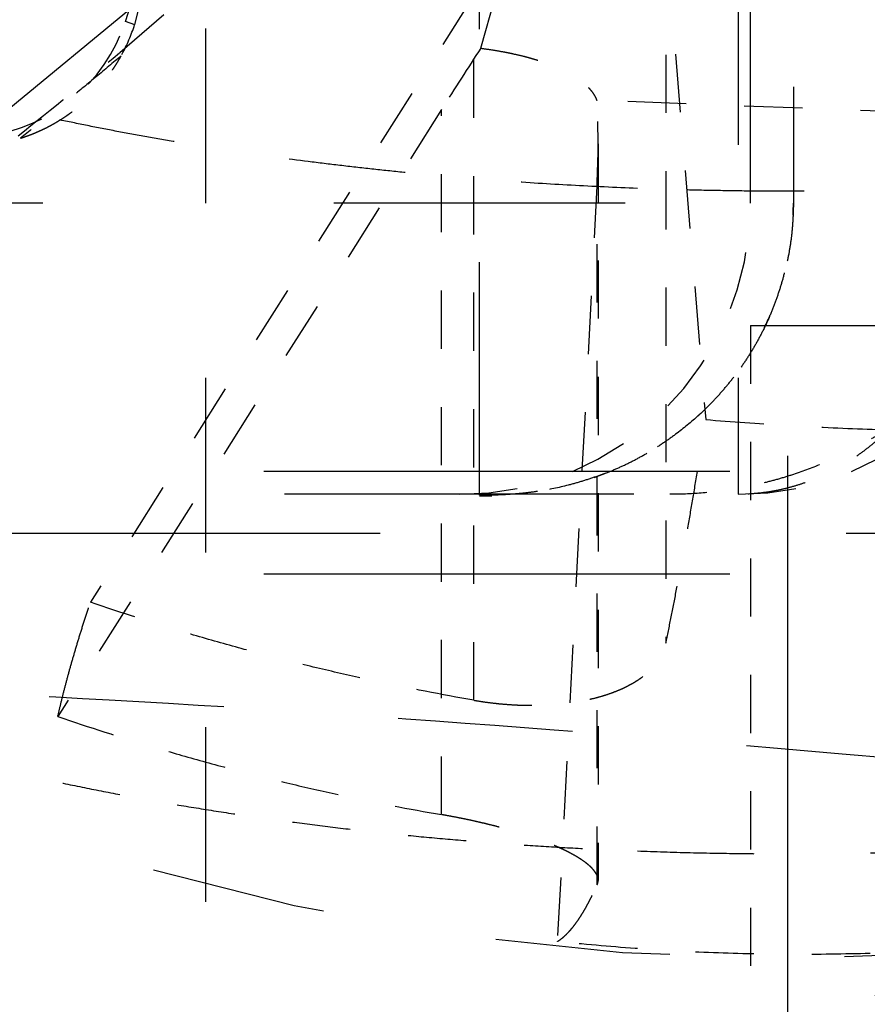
# Model space of a CAD drawing. Header units: millimetres. Extents: x 14186 to 17588, y 1400 to 3805.
# Tile 870 of 1056: x 16311.52 to 16312.97, y 2686.9 to 2688.59. Entities that reach past the tile are written whole.
import ezdxf

# ---------------------------------------------------------------- set-up
doc = ezdxf.new("R2010")
doc.units = ezdxf.units.MM
doc.linetypes.add('HIDDEN', pattern=[0.2, 0.1, -0.1])
for name, color, linetype in [('DEFAULT_2', 8, 'HIDDEN'), ('INTFCLR_159558', 7, 'Continuous'), ('SHELL_64', 7, 'Continuous')]:
    doc.layers.add(name, color=color, linetype=linetype)
doc.layers.add('dim', color=82, linetype='Continuous', lineweight=9)
doc.styles.get("Standard").update_dxf_attribs({"font": 'arial.ttf'})
doc.dimstyles.new('ISO-25', dxfattribs={"dimtxt": 2.5, "dimasz": 2.5, "dimexe": 1.25, "dimexo": 0.625, "dimtad": 1, "dimtxsty": 'Standard', "dimcen": 2.5, "dimadec": 0, "dimazin": 0, "dimtfac": 1, "dimtmove": 0, "dimatfit": 3, "dimfxl": 1, "dimarcsym": 0})

# ---------------------------------------------------------------- blocks, each defined once
blk = doc.blocks.new('*D27')
at = {"layer": 'Defpoints', "color": 0, "transparency": 16777216}
for p in [(17053.8506, 3119.6874), (16297.8248, 2320.6724)]:
    blk.add_point(p, dxfattribs=at)
at = {"layer": 'dim', "color": 0, "linetype": 'Continuous', "lineweight": -2, "transparency": 16777216}
for p, q in [((17253.4695, 3330.6569), (17070.3457, 3137.1204)), ((16297.8248, 2320.6724), (17053.8506, 3119.6874)), ((16281.3297, 2303.2393), (16264.8346, 2285.8063))]:
    blk.add_line(p, q, dxfattribs=at)
at = {"layer": 'dim', "color": 0, "transparency": 16777216}
for points in [[(17067.4402, 3139.8696), (17073.2513, 3134.3712), (17053.8506, 3119.6874)], [(16278.4242, 2305.9885), (16284.2352, 2300.4902), (16297.8248, 2320.6724)]]:
    blk.add_solid(points, dxfattribs=at)
at = {"layer": 'dim', "color": 0, "transparency": 16777216, "insert": (17191.287, 3297.1711), "char_height": 30, "attachment_point": 5, "rotation": 46.5835}
blk.add_mtext('∅1100', dxfattribs=at)
blk = doc.blocks.new('*D28')
at = {"layer": 'Defpoints', "color": 0, "transparency": 16777216}
for p in [(17217.9946, 2998.669), (16133.6809, 2441.6908)]:
    blk.add_point(p, dxfattribs=at)
at = {"layer": 'dim', "color": 0, "linetype": 'Continuous', "lineweight": -2, "transparency": 16777216}
for p, q in [((17380.1399, 3081.958), (17239.3428, 3009.635)), ((16133.6809, 2441.6908), (17217.9946, 2998.669)), ((16112.3326, 2430.7248), (16090.9843, 2419.7589))]:
    blk.add_line(p, q, dxfattribs=at)
at = {"layer": 'dim', "color": 0, "transparency": 16777216}
for points in [[(17237.5152, 3013.193), (17241.1705, 3006.0769), (17217.9946, 2998.669)], [(16110.5049, 2434.2829), (16114.1603, 2427.1668), (16133.6809, 2441.6908)]]:
    blk.add_solid(points, dxfattribs=at)
at = {"layer": 'dim', "color": 0, "transparency": 16777216, "insert": (17310.2934, 3070.985), "char_height": 30, "attachment_point": 5, "rotation": 27.1882}
blk.add_mtext('∅1219', dxfattribs=at)

msp = doc.modelspace()

# ---------------------------------------------------------------- linework, layer by layer
for centre, radius in [((16675.8377, 2720.1799), 609.5), ((16675.8377, 2720.1799), 550), ((16400.8377, 2720.1799), 275)]:
    msp.add_circle(centre, radius)
at = {"layer": 'DEFAULT_2', "color": 8, "linetype": 'HIDDEN', "ltscale": 13}
msp.add_line((16312.8377, 2670.9461), (16312.8377, 2769.4137), dxfattribs=at)
at = {"layer": 'DEFAULT_2', "color": 8, "linetype": 'HIDDEN', "ltscale": 4}
for p, q in [((16312.752, 2695.1799), (16312.752, 2687.7799)), ((16312.7732, 2688.2799), (16312.7732, 2695.1799)), ((16312.3082, 2687.7786), (16312.3082, 2695.0799))]:
    msp.add_line(p, q, dxfattribs=at)
at = {"layer": 'DEFAULT_2', "color": 8, "linetype": 'HIDDEN', "ltscale": 3}
for p, q in [((16312.847, 2695.0799), (16312.847, 2688.2799)), ((16311.8377, 2689.1799), (16311.8377, 2684.1799)), ((16312.7732, 2688.0699), (16316.9932, 2688.0699))]:
    msp.add_line(p, q, dxfattribs=at)
at = {"layer": 'DEFAULT_2', "color": 8, "linetype": 'HIDDEN', "ltscale": 0.1}
msp.add_line((16312.3104, 2688.546), (16312.3678, 2688.7482), dxfattribs=at)
at = {"layer": 'DEFAULT_2', "color": 8, "linetype": 'HIDDEN', "ltscale": 0.6}
msp.add_line((16312.6281, 2688.7349), (16312.6965, 2687.9082), dxfattribs=at)
at = {"layer": 'DEFAULT_2', "color": 8, "linetype": 'HIDDEN', "ltscale": 0.9}
for p, q in [((16312.6281, 2688.7349), (16312.6281, 2687.524)), ((16312.2987, 2688.6371), (16311.6401, 2687.5946)), ((16312.2987, 2687.4262), (16312.2987, 2688.6371)), ((16312.2429, 2688.4407), (16311.5842, 2687.3983)), ((16312.2429, 2687.2298), (16312.2429, 2688.4407)), ((16312.5118, 2688.3816), (16312.5118, 2687.1168)), ((16312.5102, 2688.3203), (16312.4418, 2687.012)), ((16312.5102, 2687.1094), (16312.5102, 2688.3203)), ((16312.7732, 2688.0699), (16312.7732, 2686.7799))]:
    msp.add_line(p, q, dxfattribs=at)
at = {"layer": 'DEFAULT_2', "color": 8, "linetype": 'HIDDEN', "ltscale": 0.05}
for p, q in [((16311.7002, 2688.5916), (16311.7202, 2688.6537)), ((16311.7162, 2688.5864), (16311.7322, 2688.6496))]:
    msp.add_line(p, q, dxfattribs=at)
at = {"layer": 'DEFAULT_2', "color": 8, "linetype": 'HIDDEN', "ltscale": 0.01}
msp.add_line((16311.7162, 2688.5864), (16311.7002, 2688.5916), dxfattribs=at)
at = {"layer": 'DEFAULT_2', "color": 8, "linetype": 'HIDDEN', "ltscale": 0.4}
msp.add_line((16313.0624, 2688.4353), (16312.5094, 2688.4563), dxfattribs=at)
at = {"layer": 'DEFAULT_2', "color": 8, "linetype": 'HIDDEN', "ltscale": 5}
msp.add_line((16313.5582, 2688.2799), (16301.3582, 2688.2799), dxfattribs=at)
at = {"layer": 'DEFAULT_2', "color": 8, "linetype": 'HIDDEN', "ltscale": 6}
msp.add_line((16314.9732, 2687.7799), (16299.9432, 2687.7799), dxfattribs=at)
at = {"layer": 'DEFAULT_2', "color": 8, "linetype": 'HIDDEN', "ltscale": 11}
for radius in [5.8792, 5.7793]:
    msp.add_circle((16307.4582, 2693.5299), radius, dxfattribs=at)
at = {"layer": 'DEFAULT_2', "color": 8, "linetype": 'HIDDEN', "ltscale": 10}
msp.add_circle((16307.4582, 2693.5299), 5.15, dxfattribs=at)
at = {"layer": 'DEFAULT_2', "color": 8, "linetype": 'HIDDEN', "ltscale": 6}
msp.add_arc((16311.8377, 2694.1799), 10, 180, 270.00121, dxfattribs=at)
at = {"layer": 'DEFAULT_2', "color": 8, "linetype": 'HIDDEN', "ltscale": 8}
msp.add_arc((16307.4582, 2693.5299), 6.5, 179.94891, 0.04638, dxfattribs=at)
at = {"layer": 'DEFAULT_2', "color": 8, "linetype": 'HIDDEN'}
msp.add_arc((16307.4582, 2693.5299), 6.5442, 310.29464, 325.18584, dxfattribs=at)
at = {"layer": 'DEFAULT_2', "color": 8, "linetype": 'HIDDEN', "ltscale": 5}
msp.add_arc((16311.8377, 2694.1799), 11, 204.61998, 270, dxfattribs=at)
at = {"layer": 'DEFAULT_2', "color": 8, "linetype": 'HIDDEN', "ltscale": 0.2}
for centre, radius, start, end in [((16311.4292, 2688.679), 0.2847, 276.4921, 342.1171), ((16307.4582, 2693.5299), 6.5442, 308.31888, 310.29037)]:
    msp.add_arc(centre, radius, start, end, dxfattribs=at)
at = {"layer": 'DEFAULT_2', "color": 8, "linetype": 'HIDDEN', "ltscale": 0.04}
msp.add_arc((16311.4292, 2688.679), 0.3015, 331.5359, 342.1171, dxfattribs=at)
at = {"layer": 'DEFAULT_2', "color": 8, "linetype": 'HIDDEN', "ltscale": 0.6}
for centre in [(16312.2732, 2688.2799), (16312.752, 2688.2799)]:
    msp.add_arc(centre, 0.5, 270, 360, dxfattribs=at)
at = {"layer": 'DEFAULT_2', "color": 8, "linetype": 'HIDDEN', "ltscale": 3}
msp.add_arc((16312.8377, 2690.9829), 4, 237.0043, 302.9938, dxfattribs=at)
at = {"layer": 'DEFAULT_2', "color": 8, "linetype": 'HIDDEN', "ltscale": 0.09}
msp.add_ellipse((16312.2118, 2688.3316), major_axis=(0.2988, 0.4845), ratio=0.055281, start_param=1.146778, end_param=1.377845, dxfattribs=at)
at = {"layer": 'DEFAULT_2', "color": 8, "linetype": 'HIDDEN', "ltscale": 0.1}
msp.add_ellipse((16312.2118, 2688.3316), major_axis=(0.0339, 0.5926), ratio=0.503001, start_param=4.722012, end_param=4.953079, dxfattribs=at)
at = {"layer": 'DEFAULT_2', "color": 8, "linetype": 'HIDDEN', "ltscale": 4}
msp.add_open_spline([(16310.2287, 2688.462), (16310.2749, 2688.4866), (16310.3665, 2688.5371), (16310.5018, 2688.6165), (16310.6349, 2688.6996), (16310.7658, 2688.7863), (16310.8729, 2688.8615), (16310.9573, 2688.9233), (16311.0408, 2688.9863), (16311.1436, 2689.0672), (16311.2643, 2689.1675), (16311.3822, 2689.271), (16311.4782, 2689.36), (16311.5534, 2689.4326), (16311.6277, 2689.5063), (16311.7186, 2689.6003), (16311.8247, 2689.716), (16311.9276, 2689.8345), (16312.0272, 2689.9557), (16312.1235, 2690.0797), (16312.2164, 2690.2061), (16312.3059, 2690.3351), (16312.3918, 2690.4664), (16312.4741, 2690.6), (16312.5528, 2690.7358), (16312.6279, 2690.8737), (16312.6992, 2691.0135), (16312.7666, 2691.1552), (16312.8303, 2691.2986), (16312.8801, 2691.4195), (16312.918, 2691.5171), (16312.9545, 2691.6151), (16312.9977, 2691.7385), (16313.0455, 2691.888), (16313.0893, 2692.0387), (16313.129, 2692.1906), (16313.1646, 2692.3434), (16313.196, 2692.4972), (16313.2233, 2692.6517), (16313.2464, 2692.807), (16313.2654, 2692.9628), (16313.2802, 2693.119), (16313.2907, 2693.2756), (16313.2971, 2693.4324), (16313.2992, 2693.5893), (16313.2972, 2693.7463), (16313.2919, 2693.8769), (16313.2856, 2693.9814), (16313.2779, 2694.0857), (16313.2657, 2694.2159), (16313.2467, 2694.3717), (16313.2237, 2694.5269), (16313.1964, 2694.6815), (16313.165, 2694.8353), (16313.1295, 2694.9881), (16313.0899, 2695.14), (16313.0463, 2695.2908), (16312.9987, 2695.4403), (16312.9471, 2695.5885), (16312.8915, 2695.7353), (16312.8321, 2695.8805), (16312.7688, 2696.0241), (16312.7016, 2696.166), (16312.6425, 2696.2827), (16312.5934, 2696.375), (16312.5556, 2696.4438), (16312.5169, 2696.5121), (16312.464, 2696.6024), (16312.3957, 2696.714), (16312.3102, 2696.8456), (16312.2213, 2696.9749), (16312.1597, 2697.0594), (16312.1284, 2697.1013)], degree=3, knots=[0, 0, 0, 0, 0.015616, 0.031238, 0.046865, 0.062494, 0.078123, 0.085938, 0.093752, 0.109378, 0.125002, 0.140626, 0.15625, 0.164062, 0.171874, 0.187499, 0.203124, 0.218749, 0.234374, 0.25, 0.265625, 0.28125, 0.296875, 0.3125, 0.328125, 0.34375, 0.359375, 0.375, 0.390624, 0.406249, 0.414062, 0.421874, 0.437499, 0.453124, 0.468749, 0.484374, 0.499999, 0.515624, 0.531249, 0.546874, 0.562499, 0.578124, 0.593749, 0.609374, 0.624999, 0.640624, 0.656249, 0.664062, 0.671874, 0.687499, 0.703124, 0.718749, 0.734374, 0.749999, 0.765624, 0.781249, 0.796875, 0.812499, 0.828124, 0.843748, 0.859372, 0.874996, 0.890621, 0.906247, 0.914061, 0.921876, 0.929691, 0.937506, 0.953135, 0.968762, 0.984384, 1, 1, 1, 1], dxfattribs=at)
at = {"layer": 'DEFAULT_2', "color": 8, "linetype": 'HIDDEN', "ltscale": 2}
for points, knots in [([(16312.5793, 2688.3053), (16312.5414, 2688.3067), (16312.4658, 2688.3102), (16312.3716, 2688.3162), (16312.2967, 2688.3219), (16312.2408, 2688.3267), (16312.1853, 2688.3319), (16312.1302, 2688.3376), (16312.0754, 2688.3438), (16312.0032, 2688.3526), (16311.914, 2688.3647), (16311.8257, 2688.3784), (16311.7562, 2688.3902), (16311.7048, 2688.3995), (16311.654, 2688.4092), (16311.6039, 2688.4194), (16311.5543, 2688.4299), (16311.4896, 2688.4444), (16311.4259, 2688.4598), (16311.3633, 2688.4762), (16311.3174, 2688.4887), (16311.2723, 2688.5016), (16311.2281, 2688.5149), (16311.1846, 2688.5286), (16311.1421, 2688.5427), (16311.1004, 2688.557), (16311.0597, 2688.5718), (16311.0199, 2688.5868), (16310.981, 2688.6022), (16310.9431, 2688.618), (16310.9062, 2688.634), (16310.8703, 2688.6503), (16310.8355, 2688.667), (16310.8017, 2688.6839), (16310.769, 2688.7011), (16310.7374, 2688.7186), (16310.7068, 2688.7363), (16310.6774, 2688.7543), (16310.6491, 2688.7725), (16310.622, 2688.791), (16310.596, 2688.8096), (16310.5713, 2688.8285), (16310.5477, 2688.8476), (16310.5253, 2688.8669), (16310.5041, 2688.8864), (16310.4841, 2688.906), (16310.4654, 2688.9258), (16310.4479, 2688.9458), (16310.4317, 2688.9659), (16310.4167, 2688.9862), (16310.4031, 2689.0065), (16310.3927, 2689.0237), (16310.385, 2689.0375), (16310.3778, 2689.0511), (16310.3697, 2689.0682), (16310.3612, 2689.089), (16310.354, 2689.1098), (16310.348, 2689.1307), (16310.3442, 2689.1482), (16310.3418, 2689.1621), (16310.3398, 2689.1761), (16310.3382, 2689.1935), (16310.3377, 2689.2075), (16310.3377, 2689.2145)], [0, 0, 0, 0, 0.044272, 0.08831, 0.110211, 0.132017, 0.153716, 0.175298, 0.196753, 0.218071, 0.260266, 0.301811, 0.322319, 0.342639, 0.362762, 0.38268, 0.402384, 0.421865, 0.460129, 0.478896, 0.497411, 0.515667, 0.533657, 0.551375, 0.568813, 0.585966, 0.60283, 0.619398, 0.635666, 0.65163, 0.667284, 0.682625, 0.69765, 0.712356, 0.726742, 0.740805, 0.754544, 0.767959, 0.78105, 0.793817, 0.806262, 0.818388, 0.830199, 0.841699, 0.852892, 0.863786, 0.874387, 0.884706, 0.894753, 0.90454, 0.91408, 0.923388, 0.92796, 0.93248, 0.941375, 0.950094, 0.958657, 0.967088, 0.975411, 0.979541, 0.983654, 0.991841, 1, 1, 1, 1]), ([(16315.3377, 2689.2144), (16315.3377, 2689.2105), (16315.3376, 2689.2025), (16315.3369, 2689.1905), (16315.3359, 2689.1786), (16315.3344, 2689.1666), (16315.3324, 2689.1547), (16315.3301, 2689.1427), (16315.3273, 2689.1308), (16315.3241, 2689.1189), (16315.3205, 2689.107), (16315.3164, 2689.0951), (16315.3119, 2689.0833), (16315.3053, 2689.0674), (16315.296, 2689.0477), (16315.2854, 2689.0282), (16315.2762, 2689.0128), (16315.2662, 2688.9971), (16315.2526, 2688.9776), (16315.2349, 2688.9546), (16315.2155, 2688.9318), (16315.1944, 2688.9091), (16315.1718, 2688.8867), (16315.1475, 2688.8645), (16315.1217, 2688.8425), (16315.0943, 2688.8208), (16315.0654, 2688.7994), (16315.0349, 2688.7782), (16315.003, 2688.7573), (16314.9695, 2688.7368), (16314.9347, 2688.7166), (16314.8983, 2688.6967), (16314.8606, 2688.6772), (16314.8215, 2688.658), (16314.781, 2688.6392), (16314.7392, 2688.6209), (16314.6961, 2688.6029), (16314.6517, 2688.5853), (16314.6061, 2688.5682), (16314.5593, 2688.5515), (16314.5113, 2688.5353), (16314.4622, 2688.5195), (16314.4119, 2688.5042), (16314.3606, 2688.4894), (16314.3082, 2688.4751), (16314.2548, 2688.4613), (16314.2005, 2688.448), (16314.1452, 2688.4352), (16314.089, 2688.423), (16314.032, 2688.4113), (16313.9742, 2688.4001), (16313.9155, 2688.3896), (16313.8562, 2688.3795), (16313.7961, 2688.3701), (16313.7354, 2688.3612), (16313.6741, 2688.3529), (16313.6122, 2688.3452), (16313.5497, 2688.3381), (16313.4868, 2688.3316), (16313.4234, 2688.3257), (16313.3597, 2688.3204), (16313.2956, 2688.3157), (16313.2311, 2688.3116), (16313.1664, 2688.3082), (16313.1015, 2688.3054), (16313.0364, 2688.3031), (16312.9711, 2688.3016), (16312.9058, 2688.3006), (16312.8404, 2688.3003), (16312.775, 2688.3005), (16312.7096, 2688.3015), (16312.6444, 2688.303), (16312.601, 2688.3044), (16312.5793, 2688.3053)], [0, 0, 0, 0, 0.003875, 0.007753, 0.011641, 0.015541, 0.019458, 0.023397, 0.02736, 0.031353, 0.035378, 0.039441, 0.043543, 0.04769, 0.056127, 0.064776, 0.069188, 0.073662, 0.082804, 0.09222, 0.101925, 0.111934, 0.122257, 0.132904, 0.143884, 0.155204, 0.166867, 0.178878, 0.191238, 0.203949, 0.217012, 0.230427, 0.244191, 0.258302, 0.272756, 0.287551, 0.302681, 0.318142, 0.333929, 0.350035, 0.366453, 0.383175, 0.400196, 0.417508, 0.435101, 0.452967, 0.471096, 0.48948, 0.508109, 0.526974, 0.546063, 0.565367, 0.584875, 0.604576, 0.624459, 0.644513, 0.664727, 0.685089, 0.705586, 0.726207, 0.746939, 0.767771, 0.78869, 0.809685, 0.830745, 0.851857, 0.87301, 0.894191, 0.915386, 0.93658, 0.957757, 0.978902, 1, 1, 1, 1]), ([(16313.0962, 2688.9859), (16313.0554, 2688.9874), (16312.9942, 2688.9892), (16312.9126, 2688.9905), (16312.8512, 2688.9909), (16312.7899, 2688.9907), (16312.7286, 2688.99), (16312.6673, 2688.9887), (16312.6062, 2688.9869), (16312.5452, 2688.9846), (16312.4642, 2688.9807), (16312.3836, 2688.9758), (16312.3033, 2688.9697), (16312.2436, 2688.9647), (16312.1842, 2688.9591), (16312.1252, 2688.953), (16312.0666, 2688.9463), (16312.0085, 2688.9391), (16311.9508, 2688.9314), (16311.8751, 2688.9205), (16311.8001, 2688.9086), (16311.7261, 2688.8955), (16311.6715, 2688.8853), (16311.6176, 2688.8746), (16311.5471, 2688.8598), (16311.4778, 2688.8439), (16311.4096, 2688.8271), (16311.3597, 2688.814), (16311.3107, 2688.8005), (16311.2626, 2688.7866), (16311.2154, 2688.7723), (16311.1692, 2688.7575), (16311.124, 2688.7423), (16311.0799, 2688.7268), (16311.0368, 2688.7108), (16310.9948, 2688.6945), (16310.9539, 2688.6777), (16310.9141, 2688.6607), (16310.8755, 2688.6432), (16310.8381, 2688.6255), (16310.8019, 2688.6074), (16310.7669, 2688.5889), (16310.7331, 2688.5702), (16310.7006, 2688.5512), (16310.6694, 2688.5319), (16310.6396, 2688.5123), (16310.611, 2688.4924), (16310.5838, 2688.4723), (16310.5579, 2688.452), (16310.5334, 2688.4314), (16310.5103, 2688.4106), (16310.4885, 2688.3896), (16310.4682, 2688.3684), (16310.4434, 2688.3404), (16310.421, 2688.3116), (16310.4014, 2688.2821), (16310.3883, 2688.2601), (16310.3767, 2688.238), (16310.3666, 2688.2159), (16310.358, 2688.1936), (16310.3532, 2688.1786), (16310.3511, 2688.1711)], [0, 0, 0, 0, 0.040897, 0.061395, 0.081909, 0.102426, 0.122932, 0.143418, 0.163873, 0.184286, 0.204648, 0.245178, 0.265326, 0.285381, 0.305333, 0.325171, 0.344886, 0.364467, 0.383905, 0.40319, 0.44126, 0.460028, 0.478605, 0.496983, 0.515152, 0.55083, 0.568323, 0.585575, 0.602578, 0.619325, 0.635808, 0.652021, 0.667957, 0.683611, 0.698977, 0.714049, 0.728822, 0.743292, 0.757455, 0.771307, 0.784846, 0.79807, 0.810975, 0.823562, 0.835828, 0.847777, 0.859407, 0.870722, 0.881724, 0.892416, 0.902805, 0.912897, 0.922701, 0.932225, 0.950477, 0.959236, 0.967768, 0.97609, 0.984223, 0.992185, 1, 1, 1, 1]), ([(16312.5793, 2687.1674), (16312.6094, 2687.1663), (16312.6697, 2687.1644), (16312.7603, 2687.1628), (16312.851, 2687.1623), (16312.9416, 2687.1631), (16313.0322, 2687.1651), (16313.1224, 2687.1683), (16313.2123, 2687.1726), (16313.3017, 2687.1782), (16313.3905, 2687.1849), (16313.4786, 2687.1929), (16313.5658, 2687.2019), (16313.6521, 2687.2122), (16313.7373, 2687.2235), (16313.8213, 2687.236), (16313.904, 2687.2496), (16313.9853, 2687.2643), (16314.0651, 2687.28), (16314.1433, 2687.2968), (16314.2198, 2687.3147), (16314.2944, 2687.3335), (16314.3554, 2687.3501), (16314.4031, 2687.3638), (16314.4497, 2687.3778), (16314.4954, 2687.3922), (16314.5404, 2687.4072), (16314.5733, 2687.4186), (16314.6057, 2687.4303), (16314.6374, 2687.4421), (16314.6686, 2687.4541), (16314.7091, 2687.4703), (16314.7487, 2687.4871), (16314.7873, 2687.5043), (16314.8153, 2687.5173), (16314.8428, 2687.5306), (16314.8695, 2687.5439), (16314.8956, 2687.5575), (16314.9211, 2687.5713), (16314.9458, 2687.5852), (16314.9698, 2687.5992), (16314.9932, 2687.6135), (16315.0084, 2687.6231), (16315.0159, 2687.628)], [0, 0, 0, 0, 0.035994, 0.072079, 0.108208, 0.144328, 0.180397, 0.216375, 0.252222, 0.2879, 0.32337, 0.35859, 0.393521, 0.428122, 0.462357, 0.496187, 0.529576, 0.562487, 0.594887, 0.62674, 0.658015, 0.688679, 0.718704, 0.733468, 0.748061, 0.776722, 0.790783, 0.804662, 0.818355, 0.83186, 0.845174, 0.858294, 0.883944, 0.89647, 0.908795, 0.920917, 0.932835, 0.944547, 0.956053, 0.967352, 0.978442, 0.989325, 1, 1, 1, 1])]:
    msp.add_open_spline(points, degree=3, knots=knots, dxfattribs=at)
at = {"layer": 'DEFAULT_2', "color": 8, "linetype": 'HIDDEN', "ltscale": 0.2}
for points, knots in [([(16311.6931, 2688.5331), (16311.6789, 2688.521), (16311.6504, 2688.4971), (16311.6073, 2688.4615), (16311.5639, 2688.4263), (16311.5348, 2688.4031), (16311.5202, 2688.3915)], [0, 0, 0, 0, 0.25, 0.5, 0.75, 1, 1, 1, 1]), ([(16311.5202, 2688.3915), (16311.5225, 2688.3923), (16311.527, 2688.3937), (16311.5326, 2688.3957), (16311.5371, 2688.3974), (16311.5404, 2688.3987), (16311.5437, 2688.4), (16311.547, 2688.4014), (16311.5503, 2688.4028), (16311.5536, 2688.4043), (16311.5568, 2688.4058), (16311.5595, 2688.4071), (16311.5617, 2688.4081), (16311.5633, 2688.4089), (16311.5649, 2688.4097), (16311.567, 2688.4108), (16311.5696, 2688.4121), (16311.5728, 2688.4138), (16311.5759, 2688.4156), (16311.5801, 2688.4179), (16311.5852, 2688.421), (16311.5903, 2688.4241), (16311.5942, 2688.4267), (16311.5972, 2688.4287), (16311.5997, 2688.4304), (16311.6016, 2688.4317), (16311.6036, 2688.4331), (16311.606, 2688.4349), (16311.6099, 2688.4377), (16311.6146, 2688.4413), (16311.6202, 2688.4458), (16311.6257, 2688.4504), (16311.6301, 2688.4543), (16311.6337, 2688.4575), (16311.6363, 2688.4599), (16311.6389, 2688.4624), (16311.6423, 2688.4657), (16311.6465, 2688.47), (16311.6506, 2688.4743), (16311.6538, 2688.4778), (16311.6562, 2688.4805), (16311.6585, 2688.4832), (16311.6608, 2688.4859), (16311.6631, 2688.4887), (16311.6653, 2688.4915), (16311.6676, 2688.4943), (16311.6697, 2688.4971), (16311.6719, 2688.5), (16311.6747, 2688.5038), (16311.6774, 2688.5077), (16311.6798, 2688.5112), (16311.6811, 2688.5132), (16311.6824, 2688.5152), (16311.684, 2688.5177), (16311.6865, 2688.5217), (16311.6896, 2688.5268), (16311.6919, 2688.531), (16311.6931, 2688.5331)], [0, 0, 0, 0, 0.031246, 0.062496, 0.078123, 0.093749, 0.109375, 0.125001, 0.140627, 0.156252, 0.171877, 0.187501, 0.195314, 0.203126, 0.210939, 0.218751, 0.234376, 0.250002, 0.265627, 0.281252, 0.312502, 0.343752, 0.359377, 0.375002, 0.390627, 0.398439, 0.406252, 0.421877, 0.437501, 0.468751, 0.5, 0.531249, 0.562498, 0.578123, 0.593748, 0.609373, 0.624998, 0.656247, 0.687497, 0.703122, 0.718748, 0.734373, 0.749998, 0.765624, 0.781249, 0.796874, 0.812499, 0.828123, 0.843748, 0.874999, 0.890624, 0.898437, 0.906251, 0.921877, 0.937504, 0.968754, 1, 1, 1, 1]), ([(16312.3104, 2688.546), (16312.3168, 2688.5451), (16312.3296, 2688.5433), (16312.3454, 2688.5406), (16312.3577, 2688.5382), (16312.3696, 2688.5357), (16312.3812, 2688.533), (16312.3925, 2688.53), (16312.4007, 2688.5276), (16312.4086, 2688.5252), (16312.4188, 2688.5218), (16312.4286, 2688.5183), (16312.438, 2688.5145), (16312.4447, 2688.5115), (16312.4511, 2688.5086), (16312.4573, 2688.5055), (16312.4631, 2688.5023), (16312.4686, 2688.4991), (16312.4738, 2688.4958), (16312.4787, 2688.4925), (16312.4833, 2688.4891), (16312.4876, 2688.4856), (16312.4915, 2688.4821), (16312.4951, 2688.4785), (16312.4984, 2688.4749), (16312.5013, 2688.4713), (16312.5039, 2688.4676), (16312.5061, 2688.4639), (16312.5079, 2688.4601), (16312.509, 2688.4576), (16312.5094, 2688.4563)], [0, 0, 0, 0, 0.086383, 0.170746, 0.212044, 0.252685, 0.33181, 0.370228, 0.40784, 0.444618, 0.480534, 0.549669, 0.582846, 0.615069, 0.646319, 0.676581, 0.705841, 0.734089, 0.761327, 0.787559, 0.812796, 0.837052, 0.860348, 0.882712, 0.90418, 0.924798, 0.94462, 0.963709, 0.98214, 1, 1, 1, 1]), ([(16312.5118, 2687.1168), (16312.5118, 2687.1173), (16312.5118, 2687.1185), (16312.5115, 2687.1202), (16312.5112, 2687.122), (16312.5106, 2687.1237), (16312.5099, 2687.1255), (16312.5087, 2687.128), (16312.5072, 2687.1304), (16312.5055, 2687.1328), (16312.504, 2687.1347), (16312.5024, 2687.1366), (16312.5006, 2687.1385), (16312.4986, 2687.1404), (16312.4966, 2687.1423), (16312.4943, 2687.1443), (16312.4919, 2687.1462), (16312.4894, 2687.1482), (16312.4857, 2687.1508), (16312.4808, 2687.1541), (16312.4744, 2687.1581), (16312.4675, 2687.162), (16312.46, 2687.166), (16312.452, 2687.1699), (16312.4435, 2687.1738), (16312.4344, 2687.1777), (16312.425, 2687.1816), (16312.415, 2687.1854), (16312.4047, 2687.1892), (16312.3939, 2687.1929), (16312.3828, 2687.1965), (16312.3713, 2687.2), (16312.3595, 2687.2035), (16312.3474, 2687.2069), (16312.335, 2687.2102), (16312.3224, 2687.2134), (16312.3095, 2687.2164), (16312.2964, 2687.2194), (16312.2832, 2687.2222), (16312.2698, 2687.2249), (16312.2564, 2687.2274), (16312.2474, 2687.2291), (16312.2429, 2687.2298)], [0, 0, 0, 0, 0.005637, 0.011398, 0.017325, 0.023454, 0.029819, 0.03645, 0.050605, 0.058177, 0.0661, 0.074385, 0.083043, 0.092084, 0.101513, 0.111338, 0.121562, 0.132189, 0.143223, 0.166512, 0.191424, 0.217937, 0.246021, 0.275644, 0.306768, 0.339349, 0.373324, 0.408627, 0.445189, 0.48294, 0.521809, 0.561722, 0.602601, 0.644368, 0.686943, 0.730248, 0.7742, 0.818699, 0.863637, 0.908906, 0.954396, 1, 1, 1, 1])]:
    msp.add_open_spline(points, degree=3, knots=knots, dxfattribs=at)
at = {"layer": 'DEFAULT_2', "color": 8, "linetype": 'HIDDEN', "ltscale": 0.6}
for points, knots in [([(16312.3082, 2687.7786), (16312.3253, 2687.7786), (16312.3509, 2687.7793), (16312.385, 2687.7823), (16312.4062, 2687.785), (16312.423, 2687.7877), (16312.4356, 2687.79), (16312.4482, 2687.7927), (16312.4607, 2687.7956), (16312.4731, 2687.7989), (16312.4895, 2687.8037), (16312.5098, 2687.8104), (16312.5337, 2687.8196), (16312.5572, 2687.83), (16312.5801, 2687.8416), (16312.6024, 2687.8543), (16312.6241, 2687.868), (16312.645, 2687.8829), (16312.6652, 2687.8987), (16312.6846, 2687.9155), (16312.7031, 2687.9333), (16312.7207, 2687.952), (16312.7373, 2687.9716), (16312.7529, 2687.9919), (16312.7675, 2688.0131), (16312.7854, 2688.0422), (16312.8011, 2688.0727), (16312.8143, 2688.1043), (16312.8229, 2688.1285), (16312.8303, 2688.153), (16312.8364, 2688.178), (16312.8411, 2688.2033), (16312.8445, 2688.2287), (16312.8465, 2688.2543), (16312.847, 2688.2714), (16312.847, 2688.2799)], [0, 0, 0, 0, 0.062426, 0.093674, 0.124914, 0.140529, 0.156141, 0.171752, 0.187365, 0.20298, 0.218598, 0.249839, 0.281089, 0.312346, 0.343605, 0.374866, 0.406126, 0.437384, 0.46864, 0.499896, 0.531155, 0.562418, 0.593682, 0.624944, 0.656205, 0.687462, 0.749954, 0.781211, 0.812471, 0.84374, 0.875021, 0.906304, 0.937573, 0.96881, 1, 1, 1, 1]), ([(16312.847, 2688.2799), (16312.847, 2688.2714), (16312.8465, 2688.2543), (16312.8445, 2688.2287), (16312.8411, 2688.2032), (16312.8363, 2688.178), (16312.8303, 2688.153), (16312.8229, 2688.1284), (16312.8142, 2688.1042), (16312.8043, 2688.0805), (16312.7932, 2688.0574), (16312.7809, 2688.0349), (16312.7675, 2688.013), (16312.7529, 2687.9918), (16312.7373, 2687.9715), (16312.7206, 2687.9519), (16312.703, 2687.9332), (16312.6783, 2687.9095), (16312.6519, 2687.8877), (16312.624, 2687.8679), (16312.6023, 2687.8542), (16312.58, 2687.8416), (16312.5571, 2687.8301), (16312.5336, 2687.8197), (16312.5096, 2687.8105), (16312.4853, 2687.8024), (16312.4524, 2687.7931), (16312.4104, 2687.7843), (16312.3595, 2687.778), (16312.3253, 2687.7766), (16312.3082, 2687.7766)], [0, 0, 0, 0, 0.031189, 0.062422, 0.093687, 0.124968, 0.156252, 0.187529, 0.218801, 0.25007, 0.281336, 0.312598, 0.343855, 0.375111, 0.406367, 0.437626, 0.468886, 0.500148, 0.562648, 0.593899, 0.625139, 0.656366, 0.687583, 0.718801, 0.750031, 0.781276, 0.812535, 0.875066, 0.937588, 1, 1, 1, 1]), ([(16313.2361, 2688.2799), (16313.2361, 2688.2709), (16313.2356, 2688.2574), (16313.2341, 2688.2395), (16313.2325, 2688.2261), (16313.2304, 2688.2127), (16313.2271, 2688.195), (16313.2229, 2688.1775), (16313.2178, 2688.1603), (16313.2122, 2688.1432), (16313.2042, 2688.1221), (16313.193, 2688.0975), (16313.1804, 2688.0737), (16313.1664, 2688.0506), (16313.1461, 2688.0209), (16313.1177, 2687.9858), (16313.086, 2687.9539), (16313.0589, 2687.9301), (16313.0378, 2687.9133), (16313.016, 2687.8974), (16312.9935, 2687.8825), (16312.9704, 2687.8686), (16312.9388, 2687.8514), (16312.898, 2687.8323), (16312.8558, 2687.8165), (16312.8214, 2687.8059), (16312.7866, 2687.7967), (16312.7425, 2687.7878), (16312.6889, 2687.7813), (16312.6529, 2687.7799), (16312.6349, 2687.7799)], [0, 0, 0, 0, 0.031243, 0.046877, 0.062512, 0.078146, 0.093777, 0.125032, 0.14066, 0.156288, 0.187542, 0.218799, 0.250052, 0.281307, 0.312561, 0.375046, 0.437533, 0.468786, 0.500038, 0.53129, 0.562542, 0.593794, 0.625045, 0.687536, 0.750027, 0.781278, 0.812527, 0.875017, 0.937521, 1, 1, 1, 1])]:
    msp.add_open_spline(points, degree=3, knots=knots, dxfattribs=at)
at = {"layer": 'DEFAULT_2', "color": 8, "linetype": 'HIDDEN', "ltscale": 0.5}
for points, knots in [([(16313.1633, 2688.2799), (16313.1633, 2688.2636), (16313.1623, 2688.2391), (16313.159, 2688.2066), (16313.1556, 2688.1824), (16313.1511, 2688.1584), (16313.1458, 2688.1348), (16313.1394, 2688.1114), (16313.1298, 2688.081), (16313.1183, 2688.0514), (16313.105, 2688.0228), (16313.0942, 2688.0021), (16313.0825, 2687.982), (16313.0701, 2687.9627), (16313.0569, 2687.9441), (16313.043, 2687.9263), (16313.0284, 2687.9094), (16313.0131, 2687.8933), (16312.9972, 2687.8782), (16312.9807, 2687.8641), (16312.9636, 2687.8509), (16312.946, 2687.8388), (16312.928, 2687.8278), (16312.9095, 2687.8178), (16312.8938, 2687.8104), (16312.881, 2687.8051), (16312.8682, 2687.8001), (16312.852, 2687.7947), (16312.8322, 2687.7893), (16312.8123, 2687.7851), (16312.7923, 2687.7821), (16312.7721, 2687.7803), (16312.7587, 2687.7799), (16312.752, 2687.7799)], [0, 0, 0, 0, 0.068225, 0.102355, 0.136437, 0.170429, 0.204291, 0.237985, 0.271487, 0.337834, 0.370665, 0.403244, 0.43556, 0.467603, 0.499366, 0.53084, 0.56202, 0.592901, 0.623482, 0.653765, 0.683761, 0.713484, 0.742952, 0.772183, 0.801197, 0.815633, 0.830023, 0.858678, 0.88718, 0.915546, 0.943793, 0.971938, 1, 1, 1, 1]), ([(16312.2987, 2687.4262), (16312.2428, 2687.4359), (16312.1593, 2687.4521), (16312.0487, 2687.4769), (16311.966, 2687.4971), (16311.8838, 2687.519), (16311.7748, 2687.5504), (16311.6937, 2687.5763), (16311.6401, 2687.5946)], [0, 0, 0, 0, 0.249893, 0.374896, 0.499913, 0.624941, 0.749976, 1, 1, 1, 1]), ([(16311.5842, 2687.3983), (16311.6379, 2687.3799), (16311.719, 2687.354), (16311.828, 2687.3226), (16311.9102, 2687.3007), (16311.9928, 2687.2805), (16312.1035, 2687.2557), (16312.187, 2687.2395), (16312.2429, 2687.2298)], [0, 0, 0, 0, 0.250024, 0.375059, 0.500087, 0.625104, 0.750107, 1, 1, 1, 1])]:
    msp.add_open_spline(points, degree=3, knots=knots, dxfattribs=at)
at = {"layer": 'DEFAULT_2', "color": 8, "linetype": 'HIDDEN', "ltscale": 0.3}
for points, knots in [([(16312.6281, 2687.524), (16312.631, 2687.5382), (16312.6369, 2687.5672), (16312.6456, 2687.6115), (16312.6542, 2687.6573), (16312.6628, 2687.7046), (16312.6713, 2687.7534), (16312.6798, 2687.8037), (16312.6883, 2687.8555), (16312.6938, 2687.8905), (16312.6965, 2687.9082)], [0, 0, 0, 0, 0.111697, 0.227301, 0.346756, 0.470009, 0.597014, 0.727723, 0.862075, 1, 1, 1, 1]), ([(16312.2987, 2687.4262), (16312.3035, 2687.4254), (16312.3132, 2687.4238), (16312.3279, 2687.4219), (16312.3425, 2687.4202), (16312.3572, 2687.419), (16312.3718, 2687.4181), (16312.3863, 2687.4176), (16312.4007, 2687.4175), (16312.4149, 2687.4178), (16312.4289, 2687.4184), (16312.4427, 2687.4195), (16312.4562, 2687.4209), (16312.4694, 2687.4226), (16312.4823, 2687.4248), (16312.4948, 2687.4273), (16312.507, 2687.4302), (16312.5187, 2687.4334), (16312.5299, 2687.437), (16312.5407, 2687.4409), (16312.5509, 2687.4451), (16312.5606, 2687.4497), (16312.5698, 2687.4545), (16312.5783, 2687.4596), (16312.5863, 2687.4651), (16312.5936, 2687.4707), (16312.6003, 2687.4767), (16312.6054, 2687.4819), (16312.6091, 2687.4861), (16312.6126, 2687.4904), (16312.6164, 2687.4959), (16312.6204, 2687.5026), (16312.6237, 2687.5096), (16312.6263, 2687.5167), (16312.6276, 2687.5216), (16312.6281, 2687.524)], [0, 0, 0, 0, 0.039771, 0.079602, 0.119401, 0.15908, 0.198548, 0.237717, 0.276514, 0.314874, 0.352734, 0.390032, 0.426708, 0.462704, 0.497964, 0.532435, 0.566068, 0.598814, 0.630633, 0.661499, 0.691393, 0.720298, 0.748206, 0.775118, 0.801052, 0.826044, 0.850139, 0.873391, 0.884725, 0.895876, 0.917668, 0.938867, 0.959578, 0.979915, 1, 1, 1, 1])]:
    msp.add_open_spline(points, degree=3, knots=knots, dxfattribs=at)
at = {"layer": 'DEFAULT_2', "color": 8, "linetype": 'HIDDEN', "ltscale": 0.4}
for points, knots in [([(16312.6965, 2687.9082), (16312.7414, 2687.9046), (16312.831, 2687.8983), (16312.9654, 2687.8917), (16313.0997, 2687.888), (16313.189, 2687.8876), (16313.2337, 2687.8878)], [0, 0, 0, 0, 0.250887, 0.501307, 0.751073, 1, 1, 1, 1]), ([(16312.9789, 2686.9915), (16312.9341, 2686.9902), (16312.8444, 2686.989), (16312.7099, 2686.9918), (16312.5756, 2686.9992), (16312.4863, 2687.0072), (16312.4418, 2687.012)], [0, 0, 0, 0, 0.250179, 0.500245, 0.750188, 1, 1, 1, 1])]:
    msp.add_open_spline(points, degree=3, knots=knots, dxfattribs=at)
at = {"layer": 'DEFAULT_2', "color": 8, "linetype": 'HIDDEN'}
for points, knots in [([(16310.6594, 2687.6281), (16310.6718, 2687.62), (16310.6973, 2687.6041), (16310.7367, 2687.581), (16310.7781, 2687.5583), (16310.8212, 2687.5361), (16310.8662, 2687.5143), (16310.9129, 2687.4931), (16310.9613, 2687.4724), (16311.0114, 2687.4522), (16311.0631, 2687.4326), (16311.1164, 2687.4135), (16311.1712, 2687.3951), (16311.2275, 2687.3772), (16311.2853, 2687.36), (16311.3444, 2687.3434), (16311.4048, 2687.3274), (16311.4665, 2687.3121), (16311.5294, 2687.2975), (16311.5935, 2687.2836), (16311.6587, 2687.2704), (16311.725, 2687.2579), (16311.7922, 2687.2461), (16311.8604, 2687.2351), (16311.9294, 2687.2248), (16311.9992, 2687.2153), (16312.0698, 2687.2066), (16312.141, 2687.1986), (16312.2129, 2687.1914), (16312.2854, 2687.185), (16312.3583, 2687.1793), (16312.4317, 2687.1745), (16312.5054, 2687.1705), (16312.5546, 2687.1683), (16312.5793, 2687.1674)], [0, 0, 0, 0, 0.022226, 0.045159, 0.068798, 0.093139, 0.118176, 0.143904, 0.170312, 0.197389, 0.225123, 0.2535, 0.282505, 0.312122, 0.342333, 0.373119, 0.404463, 0.436342, 0.468736, 0.501623, 0.53498, 0.568785, 0.603012, 0.637637, 0.672633, 0.707975, 0.743638, 0.779596, 0.815823, 0.852294, 0.888981, 0.92585, 0.962868, 1, 1, 1, 1]), ([(16313.9732, 2687.4004), (16313.9295, 2687.385), (16313.844, 2687.3531), (16313.7394, 2687.3101), (16313.6586, 2687.2749), (16313.6002, 2687.2484), (16313.5434, 2687.2218), (16313.4882, 2687.1951), (16313.4347, 2687.1685), (16313.3829, 2687.142), (16313.3328, 2687.1158), (16313.2844, 2687.09), (16313.2379, 2687.0646), (16313.1932, 2687.0397), (16313.1505, 2687.0155), (16313.1097, 2686.9919), (16313.071, 2686.9692), (16313.0344, 2686.9474), (16312.9999, 2686.9266), (16312.9677, 2686.9069), (16312.9377, 2686.8884), (16312.9142, 2686.8736), (16312.8965, 2686.8625), (16312.8804, 2686.8523), (16312.8652, 2686.8426), (16312.8508, 2686.8333), (16312.8409, 2686.8269), (16312.8317, 2686.8209), (16312.8231, 2686.8153), (16312.8152, 2686.81), (16312.808, 2686.8052), (16312.8014, 2686.8008), (16312.7956, 2686.7968), (16312.7904, 2686.7932), (16312.7865, 2686.7905), (16312.7837, 2686.7885), (16312.7819, 2686.7872), (16312.7803, 2686.786), (16312.7788, 2686.7849), (16312.7775, 2686.7839), (16312.7764, 2686.7831), (16312.7754, 2686.7823), (16312.7746, 2686.7816), (16312.7741, 2686.7811), (16312.7737, 2686.7808), (16312.7736, 2686.7806), (16312.7734, 2686.7804), (16312.7733, 2686.7803), (16312.7732, 2686.7801), (16312.7732, 2686.78), (16312.7732, 2686.78)], [0, 0, 0, 0, 0.102656, 0.202058, 0.250408, 0.29778, 0.344121, 0.389384, 0.433526, 0.4765, 0.518259, 0.558754, 0.597923, 0.635696, 0.672002, 0.706772, 0.739933, 0.771413, 0.801148, 0.829073, 0.855124, 0.879237, 0.890546, 0.901346, 0.921385, 0.930608, 0.939287, 0.947416, 0.954984, 0.961985, 0.968409, 0.974248, 0.979495, 0.984147, 0.988203, 0.990007, 0.991662, 0.993167, 0.994522, 0.995727, 0.996783, 0.997688, 0.998444, 0.99905, 0.999298, 0.999508, 0.999683, 0.999821, 0.999926, 1, 1, 1, 1])]:
    msp.add_open_spline(points, degree=3, knots=knots, dxfattribs=at)
at = {"layer": 'DEFAULT_2', "color": 8, "linetype": 'HIDDEN', "ltscale": 0.08}
msp.add_open_spline([(16311.6075, 2687.4891), (16311.6099, 2687.4975), (16311.6148, 2687.5145), (16311.6227, 2687.5404), (16311.6311, 2687.5673), (16311.637, 2687.5854), (16311.6401, 2687.5946)], degree=3, knots=[0, 0, 0, 0, 0.235958, 0.48131, 0.736008, 1, 1, 1, 1], dxfattribs=at)
at = {"layer": 'DEFAULT_2', "color": 8, "linetype": 'HIDDEN', "ltscale": 0.07}
msp.add_open_spline([(16311.5842, 2687.3983), (16311.5858, 2687.4054), (16311.5892, 2687.4199), (16311.5947, 2687.4422), (16311.6009, 2687.4654), (16311.6052, 2687.4811), (16311.6075, 2687.4891)], degree=3, knots=[0, 0, 0, 0, 0.233237, 0.477663, 0.733261, 1, 1, 1, 1], dxfattribs=at)
at = {"layer": 'DEFAULT_2', "color": 8, "linetype": 'HIDDEN', "ltscale": 3}
msp.add_open_spline([(16314.2589, 2687.1972), (16313.6695, 2687.2657), (16312.8078, 2687.3516), (16311.7009, 2687.4278), (16310.9774, 2687.4602), (16310.3615, 2687.4675), (16309.8695, 2687.4526), (16309.5246, 2687.412), (16309.3368, 2687.3674), (16309.2811, 2687.3274)], degree=3, knots=[0, 0, 0, 0, 0.355709, 0.518916, 0.665178, 0.789643, 0.888531, 0.958884, 1, 1, 1, 1], dxfattribs=at)
at = {"layer": 'DEFAULT_2', "color": 8, "linetype": 'HIDDEN', "ltscale": 0.005}
msp.add_open_spline([(16312.5102, 2687.1094), (16312.5105, 2687.11), (16312.511, 2687.1112), (16312.5115, 2687.113), (16312.5118, 2687.1149), (16312.5118, 2687.1161), (16312.5118, 2687.1168)], degree=3, knots=[0, 0, 0, 0, 0.25295, 0.502173, 0.750301, 1, 1, 1, 1], dxfattribs=at)
at = {"layer": 'DEFAULT_2', "color": 8, "linetype": 'HIDDEN', "ltscale": 0.09}
msp.add_open_spline([(16312.4418, 2687.012), (16312.4432, 2687.0128), (16312.4461, 2687.0147), (16312.4503, 2687.0179), (16312.4545, 2687.0215), (16312.4587, 2687.0256), (16312.463, 2687.0301), (16312.4672, 2687.0351), (16312.4715, 2687.0405), (16312.4758, 2687.0464), (16312.4801, 2687.0527), (16312.4844, 2687.0595), (16312.4887, 2687.0667), (16312.493, 2687.0744), (16312.4973, 2687.0825), (16312.5016, 2687.0911), (16312.506, 2687.1001), (16312.5088, 2687.1062), (16312.5102, 2687.1094)], degree=3, knots=[0, 0, 0, 0, 0.041402, 0.085052, 0.131141, 0.179828, 0.231249, 0.285517, 0.342729, 0.402965, 0.466294, 0.532773, 0.602452, 0.675371, 0.751562, 0.83105, 0.913856, 1, 1, 1, 1], dxfattribs=at)
at = {"layer": 'INTFCLR_159558', "color": 8, "linetype": 'HIDDEN', "ltscale": 7}
msp.add_circle((16304.8377, 2689.1799), 9, dxfattribs=at)
at = {"layer": 'SHELL_64', "color": 8, "linetype": 'HIDDEN', "ltscale": 8}
for p, q in [((16294.3377, 2687.8197), (16315.3377, 2687.8197)), ((16315.3377, 2687.7126), (16294.3377, 2687.7126)), ((16294.3377, 2687.6433), (16315.3377, 2687.6433))]:
    msp.add_line(p, q, dxfattribs=at)

# ---------------------------------------------------------------- dimensions: what is measured, and where the dimension line sits
at = {"layer": 'dim'}
dim = msp.add_diameter_dim_2p(p1=(16297.8248, 2320.6724), p2=(17053.8506, 3119.6874), dimstyle='ISO-25', override={"dimtxt": 30, "dimasz": 24, "dimexe": 5.997, "dimexo": 5.997, "dimgap": 5.997, "dimdsep": 46, "dimarcsym": 1}, dxfattribs=at)
dim.commit()
dim.dimension.update_dxf_attribs({"geometry": '*D27', "text_midpoint": (17207.3786, 3281.9453), "dimtype": 131})
dim = msp.add_diameter_dim_2p(p1=(16133.6809, 2441.6908), p2=(17217.9946, 2998.669), dimstyle='ISO-25', override={"dimtxt": 30, "dimasz": 24, "dimexe": 5.997, "dimexo": 5.997, "dimgap": 5.997, "dimdsep": 46, "dimarcsym": 1}, dxfattribs=at)
dim.commit()
dim.dimension.update_dxf_attribs({"geometry": '*D28', "text_midpoint": (17310.2934, 3070.985)})

doc.saveas('drawing.dxf')
